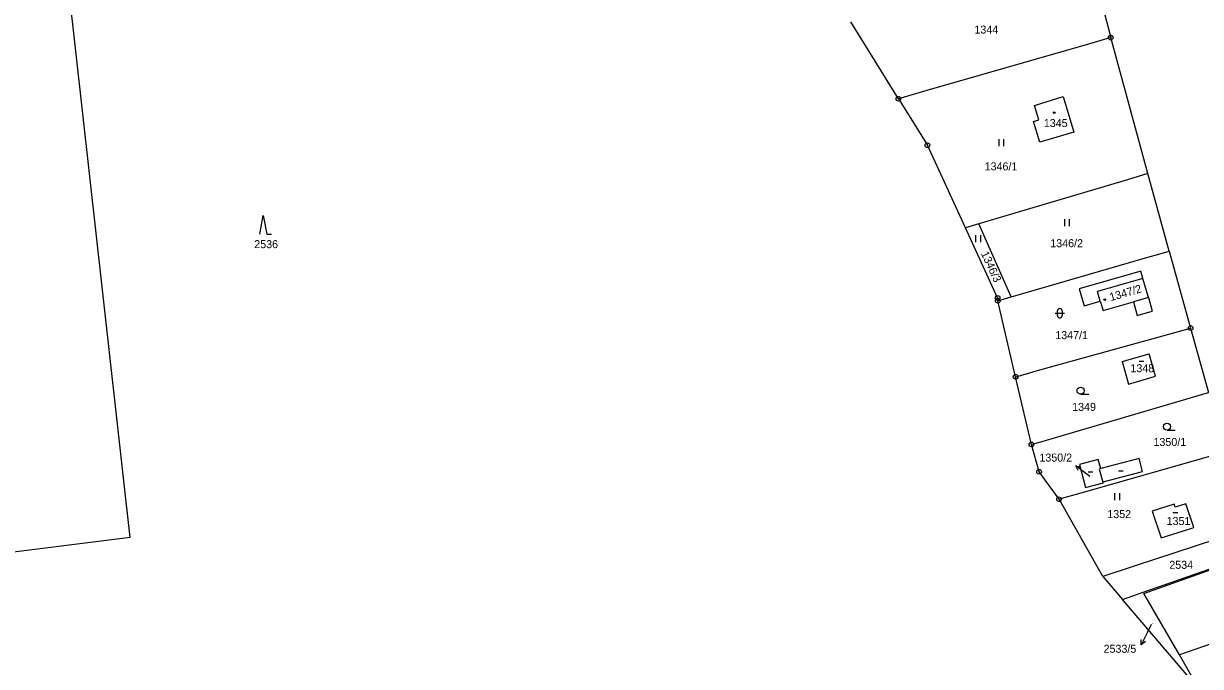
# Model space of a CAD drawing. Extents: x -736345 to -729997, y -1130177 to -1122501.
# Drawn here: x -733843 to -733592.9, y -1127583.5 to -1127447.1 of the extents above; entities that cross this region are included whole.
import ezdxf

# ---------------------------------------------------------------- set-up
doc = ezdxf.new("R2010")
doc.units = 0
for name, color, linetype in [('Vrstva 1', 7, 'Continuous'), ('Vrstva 16', 7, 'Continuous'), ('Vrstva 18', 7, 'Continuous'), ('Vrstva 19', 7, 'Continuous'), ('Vrstva 25', 7, 'Continuous'), ('Vrstva 4', 7, 'Continuous')]:
    doc.layers.add(name, color=color, linetype=linetype)

msp = doc.modelspace()

# ---------------------------------------------------------------- linework, layer by layer
at = {"layer": 'Vrstva 1'}
for points in [[(-733820.33, -1127556.17), (-733844.82, -1127336.94)], [(-733616.59, -1127432.34), (-733611.95, -1127450.05)], [(-733657.08, -1127463.02), (-733667.16, -1127446.66)], [(-733611.95, -1127450.05), (-733616.21, -1127451.27)], [(-733604.04, -1127478.92), (-733611.95, -1127450.05)], [(-733616.21, -1127451.27), (-733651.06, -1127461.29)], [(-733651.06, -1127461.29), (-733657.08, -1127463.02)], [(-733628.15, -1127464.48), (-733622.07, -1127462.56)], [(-733622.07, -1127462.56), (-733619.82, -1127470.09)], [(-733657.08, -1127463.02), (-733650.89, -1127472.89)], [(-733627.22, -1127467.48), (-733628.15, -1127464.48)], [(-733628.36, -1127467.83), (-733627.22, -1127467.48)], [(-733627.04, -1127472.25), (-733628.36, -1127467.83)], [(-733619.82, -1127470.09), (-733627.04, -1127472.25)], [(-733642.84, -1127490.41), (-733650.89, -1127472.89)], [(-733608.16, -1127480.14), (-733639.96, -1127489.56)], [(-733604.04, -1127478.92), (-733608.16, -1127480.14)], [(-733599.54, -1127495.35), (-733604.04, -1127478.92)], [(-733639.96, -1127489.56), (-733642.84, -1127490.41)], [(-733633.09, -1127505.08), (-733639.96, -1127489.56)], [(-733635.98, -1127505.32), (-733642.84, -1127490.41)], [(-733602.23, -1127496.13), (-733599.54, -1127495.35)], [(-733599.54, -1127495.35), (-733594.98, -1127511.72)], [(-733631.63, -1127504.66), (-733603.56, -1127496.52)], [(-733603.56, -1127496.52), (-733602.23, -1127496.13)], [(-733605.58, -1127499.6), (-733618.66, -1127503.37)], [(-733605.13, -1127501.16), (-733605.58, -1127499.6)], [(-733603.96, -1127505.21), (-733605.13, -1127501.16)], [(-733635.95, -1127505.91), (-733635.98, -1127505.32)], [(-733635.95, -1127505.91), (-733633.09, -1127505.08)], [(-733633.09, -1127505.08), (-733631.63, -1127504.66)], [(-733618.66, -1127503.37), (-733617.62, -1127506.97)], [(-733603.96, -1127505.21), (-733603.12, -1127508.13)], [(-733632.17, -1127522.04), (-733635.95, -1127505.91)], [(-733617.62, -1127506.97), (-733614.17, -1127505.97)], [(-733614.17, -1127505.97), (-733613.59, -1127507.98)], [(-733613.59, -1127507.98), (-733607.15, -1127506.13)], [(-733607.15, -1127506.13), (-733606.31, -1127509.05)], [(-733606.31, -1127509.05), (-733603.12, -1127508.13)], [(-733628.26, -1127520.95), (-733597.54, -1127512.43)], [(-733597.54, -1127512.43), (-733594.98, -1127511.72)], [(-733594.98, -1127511.72), (-733591.17, -1127525.4)], [(-733609.51, -1127518.77), (-733603.79, -1127517.17)], [(-733602.47, -1127521.93), (-733603.79, -1127517.17)], [(-733609.51, -1127518.77), (-733608.15, -1127523.58)], [(-733632.17, -1127522.04), (-733629.35, -1127521.26)], [(-733628.8, -1127536.4), (-733632.17, -1127522.04)], [(-733629.35, -1127521.26), (-733628.26, -1127520.95)], [(-733608.15, -1127523.58), (-733602.47, -1127521.93)], [(-733593.61, -1127526.11), (-733591.17, -1127525.4)], [(-733625.63, -1127535.48), (-733593.61, -1127526.11)], [(-733628.8, -1127536.4), (-733625.63, -1127535.48)], [(-733627.17, -1127542.21), (-733628.8, -1127536.4)], [(-733614.6, -1127539.62), (-733618.57, -1127540.66)], [(-733589.97, -1127538.69), (-733618.31, -1127546.73)], [(-733614.09, -1127541.55), (-733614.6, -1127539.62)], [(-733605.94, -1127539.4), (-733614.09, -1127541.55)], [(-733605.21, -1127542.17), (-733605.94, -1127539.4)], [(-733622.93, -1127548.04), (-733627.17, -1127542.21)], [(-733618.57, -1127540.66), (-733617.29, -1127545.53)], [(-733613.56, -1127544.34), (-733605.21, -1127542.17)], [(-733617.29, -1127545.53), (-733613.51, -1127544.54)], [(-733613.51, -1127544.54), (-733613.56, -1127544.34)], [(-733618.31, -1127546.73), (-733622.93, -1127548.04)], [(-733613.6, -1127564.45), (-733622.93, -1127548.04)], [(-733598.46, -1127549.06), (-733603.15, -1127550.6)], [(-733598.23, -1127549.74), (-733598.46, -1127549.06)], [(-733595.98, -1127549.01), (-733598.23, -1127549.74)], [(-733594.33, -1127554.07), (-733595.98, -1127549.01)], [(-733603.15, -1127550.6), (-733601.24, -1127556.26)], [(-733585.19, -1127555.1), (-733606.98, -1127562.27)], [(-733601.24, -1127556.26), (-733596.51, -1127554.76)], [(-733596.51, -1127554.76), (-733594.33, -1127554.07)], [(-733820.33, -1127556.17), (-733859.16, -1127561.08)], [(-733605.05, -1127567.79), (-733583.1, -1127560.12)], [(-733606.98, -1127562.27), (-733613.6, -1127564.45)], [(-733604.89, -1127568.08), (-733584.21, -1127560.7)], [(-733613.6, -1127564.45), (-733609.43, -1127569.32)], [(-733609.43, -1127569.32), (-733605.05, -1127567.79)], [(-733593.21, -1127588.29), (-733609.43, -1127569.32)], [(-733597.36, -1127581.1), (-733604.89, -1127568.08)], [(-733578.14, -1127574.43), (-733597.36, -1127581.1)], [(-733593.21, -1127588.29), (-733597.36, -1127581.1)]]:
    msp.add_lwpolyline(points, dxfattribs=at)
at = {"layer": 'Vrstva 16'}
for points in [[(-733616.37, -1127543.22), (-733616.99, -1127542.76)], [(-733603.39, -1127574.63), (-733604.17, -1127576.24)]]:
    msp.add_lwpolyline(points, dxfattribs=at)
at = {"layer": 'Vrstva 25'}
for points in [[(-733635.687, -1127473.105), (-733635.687, -1127471.605)], [(-733634.653, -1127473.105), (-733634.653, -1127471.605)], [(-733792.79, -1127491.79), (-733792.04, -1127487.79), (-733791.29, -1127491.79), (-733790.29, -1127491.79)], [(-733621.717, -1127490.095), (-733621.717, -1127488.595)], [(-733620.683, -1127490.095), (-733620.683, -1127488.595)], [(-733640.597, -1127493.495), (-733640.597, -1127491.995)], [(-733639.563, -1127493.495), (-733639.563, -1127491.995)], [(-733623.77, -1127508.56), (-733621.77, -1127508.56)], [(-733623.27, -1127509.06), (-733623.27, -1127508.06)], [(-733622.27, -1127508.06), (-733622.27, -1127509.06)], [(-733605.91, -1127518.72), (-733604.91, -1127518.72)], [(-733618.37, -1127525.75), (-733616.62, -1127525.75)], [(-733599.99, -1127533.38), (-733598.24, -1127533.38)], [(-733616.99, -1127542.76), (-733619.401, -1127540.976)], [(-733618.895, -1127541.973), (-733619.401, -1127540.976), (-733618.3, -1127541.169)], [(-733616.74, -1127542.21), (-733615.74, -1127542.21)], [(-733610.31, -1127542.03), (-733609.31, -1127542.03)], [(-733611.057, -1127548.275), (-733611.057, -1127546.775)], [(-733610.023, -1127548.275), (-733610.023, -1127546.775)], [(-733598.73, -1127550.89), (-733597.73, -1127550.89)], [(-733604.593, -1127578.257), (-733605.48, -1127578.938), (-733605.493, -1127577.82)], [(-733604.17, -1127576.24), (-733605.48, -1127578.938)]]:
    msp.add_lwpolyline(points, dxfattribs=at)
for centre, radius in [((-733611.95, -1127450.05), 0.5), ((-733611.95, -1127450.05), 0.032), ((-733657.08, -1127463.02), 0.5), ((-733657.08, -1127463.02), 0.032), ((-733623.97, -1127465.99), 0.175), ((-733650.89, -1127472.89), 0.5), ((-733650.89, -1127472.89), 0.032), ((-733635.98, -1127505.32), 0.5), ((-733635.98, -1127505.32), 0.032), ((-733635.95, -1127505.91), 0.5), ((-733635.95, -1127505.91), 0.032), ((-733613.21, -1127505.67), 0.175), ((-733594.98, -1127511.72), 0.5), ((-733594.98, -1127511.72), 0.032), ((-733632.17, -1127522.04), 0.5), ((-733632.17, -1127522.04), 0.032), ((-733618.37, -1127525), 0.75), ((-733599.99, -1127532.63), 0.75), ((-733628.8, -1127536.4), 0.5), ((-733628.8, -1127536.4), 0.032), ((-733627.17, -1127542.21), 0.5), ((-733627.17, -1127542.21), 0.032), ((-733622.93, -1127548.04), 0.5), ((-733622.93, -1127548.04), 0.032)]:
    msp.add_circle(centre, radius, dxfattribs=at)
for centre, start, end in [((-733622.77, -1127508.06), 0.10099, 180.00143), ((-733622.77, -1127509.06), 180.10243, 0.00286)]:
    msp.add_arc(centre, 0.5, start, end, dxfattribs=at)
at = {"layer": 'Vrstva 4'}
for points in [[(-733605.13, -1127501.16), (-733614.75, -1127503.91)], [(-733614.17, -1127505.97), (-733614.75, -1127503.91)], [(-733603.96, -1127505.21), (-733607.15, -1127506.13)], [(-733614.09, -1127541.55), (-733614.39, -1127541.63)], [(-733614.39, -1127541.63), (-733613.66, -1127544.4)], [(-733613.66, -1127544.4), (-733613.56, -1127544.34)]]:
    msp.add_lwpolyline(points, dxfattribs=at)

# ---------------------------------------------------------------- texts
at = {"layer": 'Vrstva 16'}
for s, p in [('1350/2', (-733627.107, -1127540.05)), ('2533/5', (-733613.477, -1127580.64))]:
    msp.add_text(s, height=1.7, dxfattribs=at).set_placement(p)
at = {"layer": 'Vrstva 18'}
for s, height, p in [('1344', 1.7, (-733640.92, -1127449.18)), ('1346/1', 1.7, (-733638.75, -1127478.23)), ('1346/2', 1.7, (-733624.8, -1127494.54)), ('2536', 1.7, (-733793.94, -1127494.74)), ('1347/1', 1.7, (-733623.74, -1127514.05)), ('1349', 1.7, (-733620.15, -1127529.29)), ('1350/1', 1.7, (-733602.87, -1127536.74)), ('1352', 1.7, (-733612.68, -1127552.05)), ('2534', 1.7, (-733599.51, -1127562.82)), ('2533/5', 0.1, (-733603.19, -1127574.43))]:
    msp.add_text(s, height=height, dxfattribs=at).set_placement(p)
msp.add_text('1346/3', height=1.7, rotation=294.90234, dxfattribs=at).set_placement((-733639.575, -1127495.877))
at = {"layer": 'Vrstva 19'}
for s, height, p in [('1345', 1.7, (-733626.17, -1127469.03)), ('1348', 1.7, (-733607.77, -1127521.08)), ('1350/2', 0.1, (-733616.17, -1127543.02)), ('1351', 1.7, (-733600.08, -1127553.52))]:
    msp.add_text(s, height=height, dxfattribs=at).set_placement(p)
msp.add_text('1347/2', height=1.7, rotation=15.90013, dxfattribs=at).set_placement((-733611.943, -1127505.993))

doc.saveas('drawing.dxf')
